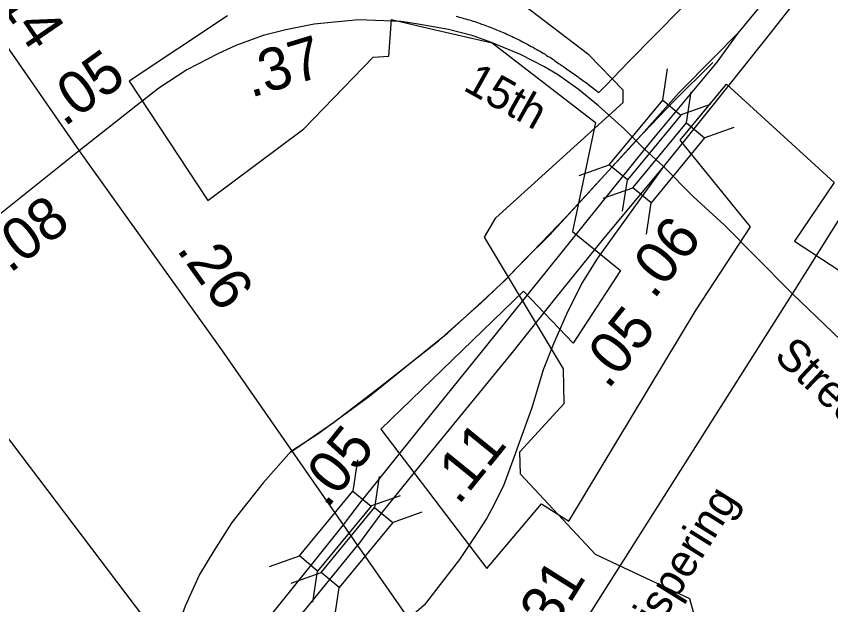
# Model space of a CAD drawing. Extents: x 2532689 to 2764727, y 536648 to 732970.
# Drawn here: x 2571942 to 2574344, y 664943 to 666677 of the extents above; entities that cross this region are included whole.
import ezdxf

# ---------------------------------------------------------------- set-up
doc = ezdxf.new("R2010")
doc.units = 0
for name, color, linetype in [('Exist Boundary Political City Limit New', 7, 'Continuous'), ('Exist Hydrographic Creek Single Shore', 7, 'Continuous'), ('Exist Road Primary US Divided Attributed', 7, 'Continuous'), ('Exist Road Primary US Mileage Hundredths English Label', 7, 'Continuous'), ('Exist Road Primary US Ramp 1 Lane  Attributed', 7, 'Continuous'), ('Exist Road Primary US Structure Standard Bridge CELL', 7, 'Continuous'), ('Exist Road Primary US UnDivided 4 Lane Attributed', 7, 'Continuous'), ('Exist Road Secondary Mileage Hundredths English Label', 7, 'Continuous'), ('Exist Road Secondary Type 51 Attributed', 7, 'Continuous'), ('Exist Road Secondary Type 51 Label', 7, 'Continuous'), ('Exist Road Secondary Type 51 Undivided 4 Lane Attributed', 7, 'Continuous'), ('Map Preparation Boundary City Limit Buffer Line', 7, 'Continuous')]:
    doc.layers.add(name, color=color, linetype=linetype)

msp = doc.modelspace()

# ---------------------------------------------------------------- linework, layer by layer
at = {"layer": 'Exist Boundary Political City Limit New'}
for points in [[(2573238.8, 666677.1), (2573243.2, 666675.9), (2573248, 666674.7), (2573252.8, 666673.4), (2573257.2, 666672.1), (2573262, 666670.8), (2573266.8, 666669.4), (2573273, 666667.8), (2573278.2, 666666.2), (2573283.5, 666664.6), (2573288.8, 666663), (2573293.8, 666661.3), (2573299.5, 666659.5), (2573304.8, 666657.6), (2573309.5, 666655.9), (2573314.2, 666654.2), (2573319.2, 666652.4), (2573324, 666650.6), (2573329, 666648.8), (2573334, 666646.9), (2573339, 666645), (2573344, 666643), (2573348.8, 666641.1), (2573353.8, 666639.2), (2573358.5, 666637.2), (2573363.5, 666635.1), (2573368.5, 666633.1), (2573373.2, 666631.1), (2573378.2, 666628.9), (2573383.2, 666626.8), (2573388.2, 666624.7), (2573393, 666622.4), (2573399, 666619.7), (2573404, 666617.2), (2573409.2, 666614.7), (2573414.5, 666612.2), (2573419.8, 666609.6), (2573424.8, 666607.1), (2573429.8, 666604.5), (2573435, 666601.9), (2573440.2, 666599.2), (2573445.2, 666596.5), (2573450.2, 666593.9), (2573455.5, 666591.1), (2573460.8, 666588.4), (2573465.8, 666585.6), (2573471.5, 666582.5), (2573476.8, 666579.4), (2573481.8, 666576.6), (2573486.5, 666573.8), (2573491.2, 666570.8), (2573496.2, 666567.9), (2573501.2, 666564.9), (2573506, 666561.8), (2573510.8, 666558.9), (2573517.2, 666555.1), (2573521.5, 666552.2), (2573525.8, 666549.2), (2573530.2, 666546.1), (2573534.5, 666543.2), (2573538.8, 666540.2), (2573543, 666537.3), (2573547.2, 666534.4), (2573551.5, 666531.4), (2573555.8, 666528.5), (2573560.2, 666525.5), (2573564.5, 666522.4), (2573568.8, 666519.4), (2573573, 666516.4), (2573577.2, 666513.4), (2573581.5, 666510.4), (2573585.8, 666507.4), (2573590, 666504.4), (2573594.5, 666501.2), (2573599, 666498.1), (2573603.2, 666495), (2573607.5, 666491.9), (2573611.8, 666488.9), (2573616, 666485.8), (2573620.2, 666482.8), (2573647.2, 666462.4), (2573660, 666452.4), (2573671.5, 666464.3), (2573680.2, 666473.3), (2573747.8, 666542.8), (2573904, 666701)], [(2572564.5, 666678.6), (2572274.2, 666485.3), (2572506.8, 666133.8), (2572790, 666344.9), (2572994.2, 666556.2), (2573040.8, 666559.8), (2573048, 666667.2), (2573173.5, 666638.5), (2573345.2, 666598.9), (2573649.8, 666364.1), (2573582, 666043.1), (2573724.2, 665928.2), (2573584.5, 665713.3), (2573437.5, 665866.7), (2573017, 665459.7), (2573329.2, 665049.4), (2573490.8, 665239.9), (2573571.2, 665188.5), (2573947.2, 665811.4), (2574107.2, 666056), (2573900.2, 666311.9), (2574036, 666476.7), (2574354.5, 666186.8), (2574237, 666014.6), (2575704.2, 665055.2)], [(2572650.5, 663067.4), (2572568.2, 663465.1), (2572602.5, 663526.8), (2572355.8, 663924.4), (2572734.8, 664356.2), (2571642.8, 665795.9), (2571048.2, 665221.6), (2571031.8, 665203.5), (2571011.8, 665224.9), (2570960.2, 665163.8), (2570900.2, 665092.3), (2570881, 665069.5), (2570855.5, 665042), (2570720.2, 665044.3), (2570563.2, 665047.1), (2570436.2, 665049.2), (2570412, 665082.4), (2570284.2, 665250.1), (2570282, 665310.2)]]:
    msp.add_lwpolyline(points, dxfattribs=at)
at = {"layer": 'Exist Hydrographic Creek Single Shore'}
msp.add_lwpolyline([(2575470, 663106.3), (2575191.8, 663499.1), (2574775.5, 663723), (2574595.5, 663516.4), (2574483, 663688.3), (2574428.8, 663754.8), (2574209.9, 664047.3), (2574132.2, 664221.2), (2574088.9, 664382.3), (2573928, 664960.2), (2573649.9, 665090.2), (2573428.9, 665327.4), (2573427, 665393), (2573558.1, 665536.2), (2573556, 665637.9), (2573322.9, 666025.7), (2573355.9, 666082.9), (2573731.9, 666423.1), (2573731.9, 666459.2), (2573630, 666563.4), (2573181, 666906.4), (2573163.9, 666954.9)], dxfattribs=at)
at = {"layer": 'Exist Road Primary US Divided Attributed'}
for points in [[(2574981.4, 668141.8), (2574942, 667994), (2574913.6, 667906.3), (2574872.4, 667790), (2574823.6, 667678.2), (2574767.6, 667563.4), (2574703.9, 667447.6), (2574627.5, 667328.7), (2574523.9, 667191.9), (2574420.3, 667062.8), (2574286.6, 666896.8), (2574158, 666735), (2574069.8, 666626.8), (2574007.9, 666541.4), (2573831, 666329.7), (2573794.6, 666285.2)], [(2575052.4, 668131.1), (2575029.7, 668033.7), (2574999.3, 667934.2), (2574955.8, 667822.2), (2574855.6, 667586.9), (2574799, 667472.1), (2574700.6, 667312.8), (2574626.2, 667208.8), (2574497.1, 667045.9), (2574362.3, 666877.9), (2574151.1, 666609.4), (2574031.9, 666459.6), (2573924.5, 666326.1), (2573850.6, 666233.8)], [(2573794.6, 666285.2), (2573621, 666069.1), (2573511.6, 665934.1), (2573329, 665706.5), (2573126, 665456.4), (2572958.8, 665248.3), (2572905.7, 665178.5)], [(2573850.6, 666233.8), (2573669.9, 666016.7), (2573533.3, 665848.4), (2573404.4, 665685.8), (2573169.7, 665398.9), (2573019.9, 665214.3), (2572948.3, 665117.4)], [(2572905.7, 665178.5), (2572815.1, 665064.7), (2572660.6, 664873.4), (2572519, 664702.1), (2572392.1, 664538.5), (2572245.4, 664356.9), (2571980.4, 664042.9)], [(2571778.4, 663667), (2572017.8, 663966.7), (2572201.4, 664192.3), (2572411.6, 664453.6), (2572638.6, 664736.9), (2572948.3, 665117.4)]]:
    msp.add_lwpolyline(points, dxfattribs=at)
at = {"layer": 'Exist Road Primary US Ramp 1 Lane  Attributed'}
for points in [[(2574069.8, 666626.8), (2573999.7, 666556.7), (2573895.4, 666450.9), (2573770.1, 666309.7)], [(2573769.1, 666310.2), (2573880.8, 666426.6), (2573996.4, 666540.6)], [(2572750.8, 665392.7), (2572877.7, 665480.2), (2573015.8, 665585.6), (2573187.1, 665720.6), (2573234.9, 665763.8), (2573312.1, 665831.3), (2573374, 665890.6), (2573439, 665956.6), (2573564.8, 666086.5), (2573654.5, 666184.4), (2573770.1, 666309.7)], [(2572753.9, 665395.8), (2572831.2, 665446), (2572984.1, 665558.5), (2573108.6, 665658.4), (2573214.2, 665744.1), (2573304.5, 665825.2), (2573384, 665899.6), (2573442, 665959.7), (2573514.1, 666032.3), (2573617.4, 666143.8), (2573769.1, 666310.2)], [(2573850.6, 666233.8), (2573656.3, 665964.3), (2573609.3, 665890.6), (2573564.8, 665799.1), (2573525.9, 665711.1), (2573496.2, 665635.4), (2573462.5, 665522.9), (2573397.5, 665344.4), (2573380.2, 665296.4), (2573352.5, 665240.1), (2573330, 665198.2), (2573302.4, 665155.2), (2573248.7, 665076), (2573144.4, 664941), (2573099.4, 664901.9)], [(2572753.9, 665395.8), (2572670.3, 665301.5), (2572577.3, 665184.9), (2572524.1, 665101), (2572482.1, 665031.5), (2572440.2, 664938.4), (2572410, 664857.1), (2572362, 664722.1), (2572323.1, 664623.9), (2572276.5, 664513.9), (2572234.6, 664427), (2572186.5, 664343.1), (2572101.1, 664202.5), (2571980.4, 664042.9)]]:
    msp.add_lwpolyline(points, dxfattribs=at)
at = {"layer": 'Exist Road Primary US Structure Standard Bridge CELL'}
for p, q in [((2573848.5, 666430), (2573862.5, 666522.3)), ((2573918.6, 666362.5), (2573932.6, 666454.8)), ((2573900.9, 666386.8), (2573988.9, 666417.9)), ((2573971, 666319.2), (2574059, 666350.4)), ((2573602.4, 666208), (2573690.4, 666239.1)), ((2573730, 666102.6), (2573744, 666194.9)), ((2573672.5, 666140.5), (2573760.5, 666171.6)), ((2573800.1, 666035.1), (2573814.1, 666127.3)), ((2572935.1, 665277.2), (2572949, 665369.4)), ((2572998.9, 665228.6), (2573012.8, 665320.8)), ((2572987.4, 665233.9), (2573075.4, 665265)), ((2573051.2, 665185.3), (2573139.2, 665216.4)), ((2572689, 665055.1), (2572777, 665086.3)), ((2572752.7, 665006.5), (2572840.7, 665037.7)), ((2572816.6, 664949.7), (2572830.5, 665042)), ((2572880.3, 664901.1), (2572894.3, 664993.4))]:
    msp.add_line(p, q, dxfattribs=at)
for points in [[(2573690.4, 666239.1), (2573848.3, 666430.2), (2573901.9, 666386), (2573744, 666194.9)], [(2573760.5, 666171.6), (2573918.4, 666362.7), (2573971.9, 666318.5), (2573814.1, 666127.3)], [(2572777, 665086.3), (2572934.8, 665277.4), (2572988.4, 665233.1), (2572830.5, 665042)], [(2572840.7, 665037.7), (2572998.6, 665228.8), (2573052.2, 665184.5), (2572894.3, 664993.4)]]:
    msp.add_lwpolyline(points, close=True, dxfattribs=at)
at = {"layer": 'Exist Road Primary US UnDivided 4 Lane Attributed'}
msp.add_line((2571725.7, 666858.7), (2572126.9, 666280.9), dxfattribs=at)
for points in [[(2572126.9, 666280.9), (2572547.2, 665693.5), (2572905.7, 665178.5)], [(2572905.7, 665178.5), (2572948.3, 665117.4)], [(2572948.3, 665117.4), (2573372.7, 664507.6)]]:
    msp.add_lwpolyline(points, dxfattribs=at)
at = {"layer": 'Exist Road Secondary Type 51 Attributed'}
for p, q in [((2572126.9, 666280.9), (2571794.3, 666014.5)), ((2574232.2, 665861.5), (2573372.7, 664507.6))]:
    msp.add_line(p, q, dxfattribs=at)
msp.add_lwpolyline([(2575066.8, 667633), (2575081.1, 667579.8), (2575083.6, 667517.9), (2575067.3, 667428.9), (2574962.2, 667151.5), (2574862.7, 666899.1), (2574780.9, 666733.5), (2574538, 666348.7), (2574232.2, 665861.5)], dxfattribs=at)
at = {"layer": 'Exist Road Secondary Type 51 Undivided 4 Lane Attributed'}
for points in [[(2574230.4, 665860.2), (2574118.9, 665971.7), (2574031.9, 666060.7), (2573938.1, 666145.8), (2573850.6, 666233.8), (2573794.6, 666285.2), (2573734.6, 666345.3), (2573687.5, 666387.7), (2573659.4, 666413.3), (2573598.8, 666462.1), (2573538.4, 666505.1), (2573497.5, 666529.1), (2573430.8, 666563.1), (2573343.8, 666599.9), (2573289.1, 666619.4), (2573216.8, 666638), (2573121.6, 666654.9), (2573076.1, 666661.6), (2572951.3, 666666.7), (2572820.4, 666653.9), (2572736.6, 666637), (2572669.8, 666620.4), (2572589.5, 666590.7), (2572536.3, 666566.7), (2572444.8, 666519.1), (2572362.2, 666464.7), (2572294.7, 666412.5), (2572126.9, 666280.9)], [(2576392.6, 665291.5), (2576340.4, 665305.8), (2576258.1, 665322.7), (2576188.5, 665325.8), (2576071.9, 665323.6), (2575406.1, 665307.4), (2575146.5, 665303.5), (2575023, 665319.1), (2574871.7, 665358), (2574796, 665388.7), (2574645.1, 665470), (2574597, 665509.9), (2574541.3, 665562.6), (2574230.4, 665860.2)]]:
    msp.add_lwpolyline(points, dxfattribs=at)
at = {"layer": 'Map Preparation Boundary City Limit Buffer Line'}
for points in [[(2573238.8, 666677.1), (2573243.2, 666675.9), (2573248, 666674.7), (2573252.8, 666673.4), (2573257.2, 666672.1), (2573262, 666670.8), (2573266.8, 666669.4), (2573273, 666667.8), (2573278.2, 666666.2), (2573283.5, 666664.6), (2573288.8, 666663), (2573293.8, 666661.3), (2573299.5, 666659.5), (2573304.8, 666657.6), (2573309.5, 666655.9), (2573314.2, 666654.2), (2573319.2, 666652.4), (2573324, 666650.6), (2573329, 666648.8), (2573334, 666646.9), (2573339, 666645), (2573344, 666643), (2573348.8, 666641.1), (2573353.8, 666639.2), (2573358.5, 666637.2), (2573363.5, 666635.1), (2573368.5, 666633.1), (2573373.2, 666631.1), (2573378.2, 666628.9), (2573383.2, 666626.8), (2573388.2, 666624.7), (2573393, 666622.4), (2573399, 666619.7), (2573404, 666617.2), (2573409.2, 666614.7), (2573414.5, 666612.2), (2573419.8, 666609.6), (2573424.8, 666607.1), (2573429.8, 666604.5), (2573435, 666601.9), (2573440.2, 666599.2), (2573445.2, 666596.5), (2573450.2, 666593.9), (2573455.5, 666591.1), (2573460.8, 666588.4), (2573465.8, 666585.6), (2573471.5, 666582.5), (2573476.8, 666579.4), (2573481.8, 666576.6), (2573486.5, 666573.8), (2573491.2, 666570.8), (2573496.2, 666567.9), (2573501.2, 666564.9), (2573506, 666561.8), (2573510.8, 666558.9), (2573517.2, 666555.1), (2573521.5, 666552.2), (2573525.8, 666549.2), (2573530.2, 666546.1), (2573534.5, 666543.2), (2573538.8, 666540.2), (2573543, 666537.3), (2573547.2, 666534.4), (2573551.5, 666531.4), (2573555.8, 666528.5), (2573560.2, 666525.5), (2573564.5, 666522.4), (2573568.8, 666519.4), (2573573, 666516.4), (2573577.2, 666513.4), (2573581.5, 666510.4), (2573585.8, 666507.4), (2573590, 666504.4), (2573594.5, 666501.2), (2573599, 666498.1), (2573603.2, 666495), (2573607.5, 666491.9), (2573611.8, 666488.9), (2573616, 666485.8), (2573620.2, 666482.8), (2573647.2, 666462.4), (2573660, 666452.4), (2573671.5, 666464.3), (2573680.2, 666473.3), (2573747.8, 666542.8), (2573904, 666701)], [(2572564.5, 666678.6), (2572274.2, 666485.3), (2572506.8, 666133.8), (2572790, 666344.9), (2572994.2, 666556.2), (2573040.8, 666559.8), (2573048, 666667.2), (2573173.5, 666638.5), (2573345.2, 666598.9), (2573649.8, 666364.1), (2573582, 666043.1), (2573724.2, 665928.2), (2573584.5, 665713.3), (2573437.5, 665866.7), (2573017, 665459.7), (2573329.2, 665049.4), (2573490.8, 665239.9), (2573571.2, 665188.5), (2573947.2, 665811.4), (2574107.2, 666056), (2573900.2, 666311.9), (2574036, 666476.7), (2574354.5, 666186.8), (2574237, 666014.6), (2575704.2, 665055.2)], [(2572650.5, 663067.4), (2572568.2, 663465.1), (2572602.5, 663526.8), (2572355.8, 663924.4), (2572734.8, 664356.2), (2571642.8, 665795.9), (2571048.2, 665221.6), (2571031.8, 665203.5), (2571011.8, 665224.9), (2570960.2, 665163.8), (2570900.2, 665092.3), (2570881, 665069.5), (2570855.5, 665042), (2570720.2, 665044.3), (2570563.2, 665047.1), (2570436.2, 665049.2), (2570412, 665082.4), (2570284.2, 665250.1), (2570282, 665310.2)]]:
    msp.add_lwpolyline(points, dxfattribs=at)

# ---------------------------------------------------------------- texts
at = {"layer": 'Exist Road Primary US Mileage Hundredths English Label'}
for s, rotation, p in [('.14', 304.369, (2571857.8, 666761.2)), ('.06', 51.2164, (2573821.8, 665839.8)), ('.26', 305.5899, (2572412.2, 665989.6)), ('.05', 50.9389, (2573687, 665574.5)), ('.05', 51.2202, (2572858.2, 665223)), ('.11', 50.9282, (2573245.6, 665233.3))]:
    msp.add_text(s, height=125, rotation=rotation, dxfattribs=at).set_placement(p)
at = {"layer": 'Exist Road Secondary Mileage Hundredths English Label'}
for s, rotation, p in [('.37', 16.815, (2572633.3, 666436.5)), ('.05', 35.8083, (2572082.9, 666349.4)), ('.08', 37.3581, (2571922.4, 665917.5)), ('.31', 57.9622, (2573500.4, 664824.9))]:
    msp.add_text(s, height=125, rotation=rotation, dxfattribs=at).set_placement(p)
at = {"layer": 'Exist Road Secondary Type 51 Label'}
for s, rotation, p in [('15th ', 330.7103, (2573256.3, 666461.4)), ('Street ', 316.8159, (2574173.3, 665670.9)), ('Whispering', 58.0222, (2573737.1, 664713.2))]:
    msp.add_text(s, height=95, rotation=rotation, dxfattribs=at).set_placement(p)

doc.saveas('drawing.dxf')
